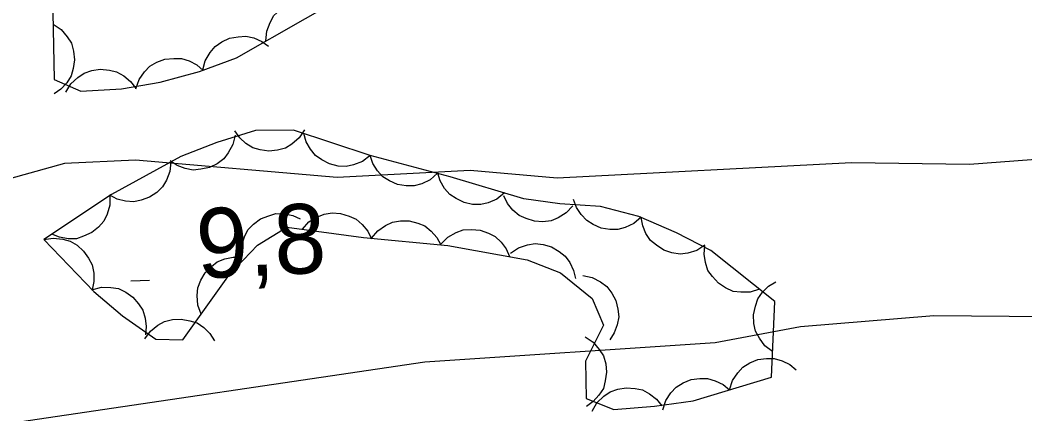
# Model space of a CAD drawing. Extents: x 336540 to 340074, y 5572036 to 5573747.
# Drawn here: x 337255.27 to 337298.51, y 5573504.68 to 5573521.65 of the extents above; entities that cross this region are included whole.
import ezdxf

# ---------------------------------------------------------------- set-up
doc = ezdxf.new("R2010")
doc.units = 0
for name, color, linetype in [('Niveau 2', 7, 'Continuous'), ('Niveau 3', 7, 'Continuous'), ('Niveau 44', 7, 'Continuous')]:
    doc.layers.add(name, color=color, linetype=linetype)

msp = doc.modelspace()

# ---------------------------------------------------------------- linework, layer by layer
at = {"layer": 'Niveau 2'}
for points in [[(337303.37, 5573515.97), (337296.12, 5573515.42), (337291.04, 5573515.5), (337278.38, 5573514.84), (337274.63, 5573515.17), (337268.91, 5573514.87), (337260.23, 5573515.61), (337257.18, 5573515.47), (337254.18, 5573514.63)], [(337349.33, 5573507.92), (337332.4, 5573507.6), (337324.11, 5573507.86), (337321.23, 5573507.55), (337313.1, 5573507.81), (337305.95, 5573508.8), (337294.59, 5573508.9), (337288.85, 5573508.43), (337285.18, 5573507.74), (337272.69, 5573506.91), (337255.23, 5573504.32), (337251.16, 5573504.29), (337246.96, 5573503.56), (337243.88, 5573504.24), (337238.67, 5573503.81), (337237.66, 5573503.42), (337231.92, 5573503.12)]]:
    msp.add_lwpolyline(points, dxfattribs=at)
at = {"layer": 'Niveau 3'}
msp.add_line((337260.04, 5573510.41), (337260.84, 5573510.45), dxfattribs=at)
at = {"layer": 'Niveau 44'}
for points in [[(337256.67, 5573522.71), (337256.73, 5573519.09), (337257.88, 5573518.58), (337259.63, 5573518.69), (337261.3, 5573518.98), (337262.99, 5573519.44), (337264.58, 5573520.02), (337270.52, 5573523.43)], [(337265.85, 5573520.75), (337265.89, 5573521.17), (337266.03, 5573521.55), (337266.19, 5573521.84), (337266.44, 5573522.08), (337266.74, 5573522.3), (337267.1, 5573522.43), (337267.42, 5573522.51), (337267.77, 5573522.49), (337268.13, 5573522.4), (337268.46, 5573522.25)], [(337256.69, 5573521.47), (337257.04, 5573521.24), (337257.3, 5573520.93), (337257.48, 5573520.65), (337257.57, 5573520.31), (337257.61, 5573519.94), (337257.55, 5573519.57), (337257.47, 5573519.25), (337257.28, 5573518.95), (337257.03, 5573518.68), (337256.74, 5573518.47)], [(337263.14, 5573519.5), (337263.24, 5573519.9), (337263.45, 5573520.25), (337263.66, 5573520.51), (337263.95, 5573520.71), (337264.28, 5573520.87), (337264.66, 5573520.93), (337264.98, 5573520.96), (337265.33, 5573520.88), (337265.67, 5573520.73), (337265.96, 5573520.52)], [(337260.25, 5573518.69), (337260.39, 5573519.09), (337260.62, 5573519.42), (337260.85, 5573519.66), (337261.16, 5573519.84), (337261.5, 5573519.96), (337261.88, 5573520), (337262.21, 5573520), (337262.54, 5573519.89), (337262.87, 5573519.72), (337263.15, 5573519.48)], [(337257.24, 5573518.54), (337257.46, 5573518.9), (337257.75, 5573519.18), (337258.03, 5573519.36), (337258.36, 5573519.48), (337258.72, 5573519.53), (337259.11, 5573519.49), (337259.42, 5573519.42), (337259.73, 5573519.25), (337260.02, 5573519.01), (337260.24, 5573518.73)], [(337256.29, 5573512.19), (337258.45, 5573509.95), (337259.68, 5573508.91), (337261.11, 5573507.9), (337262.27, 5573507.87), (337264.28, 5573510.69), (337265.48, 5573511.95), (337266.75, 5573512.73), (337270.04, 5573512.28), (337273.68, 5573511.94), (337277.09, 5573511.32), (337278.53, 5573510.76), (337279.89, 5573509.66), (337280.37, 5573508.51), (337279.6, 5573506.96), (337279.63, 5573505.35), (337280.82, 5573504.87), (337282.57, 5573505.01), (337284.23, 5573505.25), (337287.6, 5573506.26), (337287.75, 5573509.52), (337284.99, 5573511.72), (337283.51, 5573512.48), (337281.9, 5573513.18), (337280.24, 5573513.62), (337278.5, 5573513.73), (337276.95, 5573513.95), (337273.78, 5573514.9), (337270.34, 5573515.81), (337267.03, 5573516.91), (337265.4, 5573516.89), (337263.73, 5573516.38), (337262.18, 5573515.77), (337259.2, 5573514.14), (337256.29, 5573512.19)], [(337264.53, 5573516.69), (337264.43, 5573516.29), (337264.23, 5573515.93), (337264.04, 5573515.67), (337263.75, 5573515.46), (337263.42, 5573515.3), (337263.05, 5573515.22), (337262.72, 5573515.18), (337262.38, 5573515.26), (337262.03, 5573515.39), (337261.73, 5573515.59)], [(337267.51, 5573516.92), (337267.28, 5573516.57), (337266.97, 5573516.31), (337266.69, 5573516.13), (337266.35, 5573516.04), (337265.98, 5573516), (337265.6, 5573516.06), (337265.29, 5573516.14), (337264.99, 5573516.33), (337264.72, 5573516.58), (337264.51, 5573516.88)], [(337270.33, 5573515.81), (337270, 5573515.56), (337269.62, 5573515.41), (337269.3, 5573515.34), (337268.95, 5573515.36), (337268.59, 5573515.45), (337268.25, 5573515.63), (337267.98, 5573515.81), (337267.76, 5573516.09), (337267.58, 5573516.41), (337267.48, 5573516.76)], [(337273.23, 5573515.05), (337272.92, 5573514.77), (337272.55, 5573514.6), (337272.23, 5573514.51), (337271.88, 5573514.51), (337271.51, 5573514.57), (337271.16, 5573514.73), (337270.88, 5573514.9), (337270.65, 5573515.16), (337270.45, 5573515.47), (337270.33, 5573515.81)], [(337261.76, 5573515.54), (337261.72, 5573515.12), (337261.57, 5573514.75), (337261.4, 5573514.46), (337261.15, 5573514.22), (337260.84, 5573514.02), (337260.48, 5573513.89), (337260.16, 5573513.82), (337259.81, 5573513.85), (337259.45, 5573513.94), (337259.13, 5573514.1)], [(337276.11, 5573514.2), (337275.79, 5573513.94), (337275.41, 5573513.78), (337275.09, 5573513.7), (337274.74, 5573513.71), (337274.38, 5573513.79), (337274.03, 5573513.96), (337273.76, 5573514.13), (337273.53, 5573514.4), (337273.34, 5573514.72), (337273.24, 5573515.06)], [(337259.13, 5573514.09), (337259.13, 5573513.68), (337259.01, 5573513.29), (337258.87, 5573512.99), (337258.64, 5573512.72), (337258.35, 5573512.49), (337258, 5573512.34), (337257.69, 5573512.23), (337257.34, 5573512.23), (337256.97, 5573512.29), (337256.64, 5573512.42)], [(337279.05, 5573513.65), (337278.77, 5573513.34), (337278.42, 5573513.13), (337278.12, 5573513), (337277.77, 5573512.96), (337277.4, 5573512.98), (337277.04, 5573513.1), (337276.74, 5573513.23), (337276.47, 5573513.46), (337276.24, 5573513.75), (337276.08, 5573514.07)], [(337281.99, 5573513.16), (337281.68, 5573512.88), (337281.31, 5573512.71), (337280.99, 5573512.62), (337280.64, 5573512.62), (337280.28, 5573512.68), (337279.93, 5573512.84), (337279.65, 5573513.01), (337279.41, 5573513.27), (337279.21, 5573513.58), (337279.09, 5573513.92)], [(337264.77, 5573511.51), (337264.79, 5573511.93), (337264.92, 5573512.31), (337265.07, 5573512.61), (337265.31, 5573512.86), (337265.61, 5573513.08), (337265.97, 5573513.22), (337266.28, 5573513.31), (337266.63, 5573513.3), (337267, 5573513.23), (337267.32, 5573513.08)], [(337267.42, 5573512.64), (337267.7, 5573512.95), (337268.04, 5573513.16), (337268.35, 5573513.29), (337268.7, 5573513.34), (337269.06, 5573513.32), (337269.43, 5573513.2), (337269.73, 5573513.07), (337269.99, 5573512.84), (337270.23, 5573512.55), (337270.39, 5573512.23)], [(337270.39, 5573512.25), (337270.66, 5573512.57), (337270.99, 5573512.8), (337271.29, 5573512.94), (337271.64, 5573513), (337272.01, 5573513), (337272.38, 5573512.9), (337272.68, 5573512.78), (337272.96, 5573512.56), (337273.2, 5573512.28), (337273.38, 5573511.97)], [(337284.74, 5573511.95), (337284.39, 5573511.72), (337284, 5573511.61), (337283.67, 5573511.57), (337283.32, 5573511.62), (337282.97, 5573511.74), (337282.65, 5573511.95), (337282.4, 5573512.15), (337282.2, 5573512.45), (337282.06, 5573512.79), (337281.99, 5573513.14)], [(337273.38, 5573511.99), (337273.67, 5573512.29), (337274.03, 5573512.49), (337274.34, 5573512.61), (337274.69, 5573512.63), (337275.06, 5573512.6), (337275.42, 5573512.47), (337275.71, 5573512.33), (337275.97, 5573512.08), (337276.19, 5573511.79), (337276.33, 5573511.46)], [(337256.29, 5573512.19), (337256.7, 5573512.26), (337257.11, 5573512.21), (337257.42, 5573512.13), (337257.73, 5573511.95), (337258, 5573511.7), (337258.22, 5573511.39), (337258.37, 5573511.1), (337258.44, 5573510.75), (337258.45, 5573510.38), (337258.37, 5573510.03)], [(337276.37, 5573511.6), (337276.72, 5573511.84), (337277.1, 5573511.96), (337277.43, 5573512.02), (337277.78, 5573511.98), (337278.13, 5573511.88), (337278.46, 5573511.68), (337278.72, 5573511.48), (337278.93, 5573511.2), (337279.09, 5573510.86), (337279.17, 5573510.51)], [(337287.08, 5573510.05), (337286.69, 5573509.93), (337286.28, 5573509.92), (337285.95, 5573509.96), (337285.63, 5573510.11), (337285.32, 5573510.31), (337285.07, 5573510.6), (337284.87, 5573510.86), (337284.77, 5573511.2), (337284.71, 5573511.56), (337284.74, 5573511.92)], [(337263.06, 5573508.98), (337262.92, 5573509.37), (337262.89, 5573509.78), (337262.92, 5573510.11), (337263.04, 5573510.44), (337263.23, 5573510.76), (337263.5, 5573511.03), (337263.75, 5573511.23), (337264.08, 5573511.36), (337264.44, 5573511.43), (337264.8, 5573511.43)], [(337279.48, 5573510.64), (337279.89, 5573510.56), (337280.25, 5573510.37), (337280.52, 5573510.17), (337280.73, 5573509.89), (337280.9, 5573509.57), (337280.99, 5573509.19), (337281.03, 5573508.87), (337280.96, 5573508.52), (337280.83, 5573508.17), (337280.64, 5573507.87)], [(337287.65, 5573507.37), (337287.32, 5573507.62), (337287.08, 5573507.95), (337286.92, 5573508.24), (337286.84, 5573508.58), (337286.83, 5573508.95), (337286.91, 5573509.33), (337287.01, 5573509.64), (337287.22, 5573509.92), (337287.48, 5573510.18), (337287.79, 5573510.37)], [(337258.36, 5573510.02), (337258.77, 5573510.14), (337259.17, 5573510.13), (337259.5, 5573510.08), (337259.82, 5573509.93), (337260.12, 5573509.71), (337260.37, 5573509.42), (337260.55, 5573509.15), (337260.65, 5573508.81), (337260.69, 5573508.44), (337260.66, 5573508.09)], [(337260.64, 5573507.91), (337260.88, 5573508.25), (337261.2, 5573508.5), (337261.49, 5573508.66), (337261.83, 5573508.75), (337262.2, 5573508.77), (337262.58, 5573508.69), (337262.89, 5573508.6), (337263.18, 5573508.4), (337263.44, 5573508.14), (337263.64, 5573507.83)], [(337279.58, 5573508), (337279.93, 5573507.77), (337280.19, 5573507.46), (337280.37, 5573507.18), (337280.47, 5573506.84), (337280.51, 5573506.48), (337280.45, 5573506.1), (337280.37, 5573505.78), (337280.18, 5573505.49), (337279.93, 5573505.21), (337279.64, 5573505)], [(337285.79, 5573505.72), (337285.92, 5573506.12), (337286.15, 5573506.45), (337286.37, 5573506.7), (337286.67, 5573506.88), (337287.01, 5573507.02), (337287.39, 5573507.07), (337287.72, 5573507.07), (337288.06, 5573506.97), (337288.39, 5573506.81), (337288.67, 5573506.58)], [(337282.92, 5573504.86), (337283.05, 5573505.26), (337283.27, 5573505.59), (337283.5, 5573505.84), (337283.8, 5573506.02), (337284.14, 5573506.16), (337284.52, 5573506.21), (337284.85, 5573506.21), (337285.18, 5573506.11), (337285.52, 5573505.95), (337285.79, 5573505.72)], [(337279.89, 5573504.8), (337280.09, 5573505.16), (337280.39, 5573505.44), (337280.66, 5573505.63), (337280.99, 5573505.75), (337281.35, 5573505.81), (337281.73, 5573505.78), (337282.05, 5573505.72), (337282.36, 5573505.55), (337282.65, 5573505.32), (337282.88, 5573505.03)]]:
    msp.add_lwpolyline(points, dxfattribs=at)

# ---------------------------------------------------------------- texts
at = {"layer": 'Niveau 3'}
msp.add_text('9,8    ', height=3, rotation=2.7712, dxfattribs=at).set_placement((337262.92, 5573510.51))

doc.saveas('drawing.dxf')
